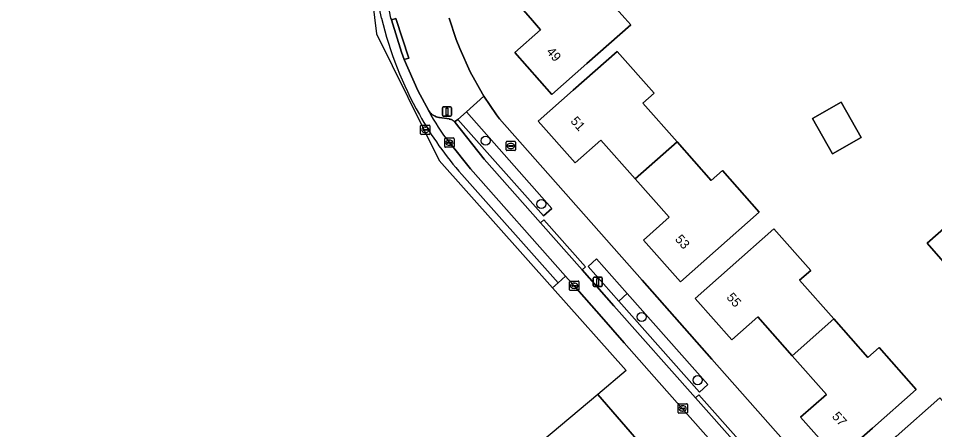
# Model space of a CAD drawing. Extents: x 157320 to 158835, y 386650 to 388491.
# Drawn here: x 157596.1 to 157694.4, y 387955.8 to 388000 of the extents above; entities that cross this region are included whole.
import ezdxf

# ---------------------------------------------------------------- set-up
doc = ezdxf.new("R2010")
doc.units = 0
for name, color, linetype in [('IMGEO_Boom', 7, 'Continuous'), ('IMGEO_Brandkraan', 7, 'Continuous'), ('IMGEO_Erf', 7, 'Continuous'), ('IMGEO_Groenvoorziening', 7, 'Continuous'), ('IMGEO_Haag', 7, 'Continuous'), ('IMGEO_Kolk', 7, 'Continuous'), ('IMGEO_Lichtmast', 7, 'Continuous'), ('IMGEO_Pand', 7, 'Continuous'), ('IMGEO_Pand_nummerreeks', 7, 'Continuous'), ('IMGEO_Parkeervlak_open', 7, 'Continuous'), ('IMGEO_Rijbaan_lokaal_open', 7, 'Continuous'), ('IMGEO_Rioolput', 7, 'Continuous'), ('IMGEO_Voetpad_open', 7, 'Continuous')]:
    doc.layers.add(name, color=color, linetype=linetype)

msp = doc.modelspace()

# ---------------------------------------------------------------- linework, layer by layer
at = {"layer": 'IMGEO_Boom'}
for centre in [(157646.218, 387986.852), (157652.199, 387980.06), (157662.947, 387967.937), (157668.941, 387961.156)]:
    msp.add_circle(centre, 0.489, dxfattribs=at)
at = {"layer": 'IMGEO_Brandkraan'}
for p, q in [((157648.423, 387985.863), (157648.423, 387986.715)), ((157648.498, 387986.789), (157649.35, 387986.789)), ((157648.911, 387986.569), (157648.936, 387986.569)), ((157649.424, 387986.715), (157649.424, 387985.863)), ((157649.35, 387985.789), (157648.498, 387985.789)), ((157648.682, 387986.283), (157648.682, 387986.295)), ((157649.12, 387986.246), (157648.722, 387986.246)), ((157648.725, 387986.332), (157649.123, 387986.332)), ((157648.934, 387986.009), (157648.909, 387986.009)), ((157649.166, 387986.295), (157649.166, 387986.283))]:
    msp.add_line(p, q, dxfattribs=at)
for points in [[(157648.423, 387985.863), (157648.423, 387986.715)], [(157648.498, 387986.789), (157649.35, 387986.789)], [(157649.424, 387986.715), (157649.424, 387985.863)], [(157649.35, 387985.789), (157648.498, 387985.789)]]:
    msp.add_lwpolyline(points, dxfattribs=at)
for centre, radius, start, end in [((157648.5, 387986.713), 0.0765, 91.55205, 178.44795), ((157648.5, 387986.713), 0.0765, 91.55205, 178.44795), ((157649.348, 387986.713), 0.0765, 1.55205, 88.44795), ((157649.348, 387986.713), 0.0765, 1.55205, 88.44795), ((157648.5, 387985.865), 0.0765, 181.55205, 268.44795), ((157648.5, 387985.865), 0.0765, 181.55205, 268.44795), ((157648.722, 387986.292), 0.0403, 85.87752, 175.75265), ((157648.719, 387986.282), 0.0366, 178.93798, 274.71019), ((157649.123, 387986.289), 0.043, 264.86636, 352.45326), ((157649.127, 387986.294), 0.0386, 1.73085, 96.63898), ((157649.348, 387985.865), 0.0765, 271.55205, 358.44795), ((157649.348, 387985.865), 0.0765, 271.55205, 358.44795)]:
    msp.add_arc(centre, radius, start, end, dxfattribs=at)
for centre, major_axis, ratio, start_param, end_param in [((157648.91, 387986.289), (-0.387, 0.002), 0.722429, 4.712389, 7.853982), ((157648.935, 387986.289), (-0.39, 0.002), 0.717154, 1.570796, 4.712389)]:
    msp.add_ellipse(centre, major_axis=major_axis, ratio=ratio, start_param=start_param, end_param=end_param, dxfattribs=at)
at = {"layer": 'IMGEO_Erf'}
for points in [[(157653.31, 387991.83), (157649.35, 387996.31), (157652.11, 387998.74), (157651.014, 388000), (157648.38, 388003.03), (157652.119, 388006.35), (157652.84, 388006.99), (157656.615, 388002.72), (157657.814, 388003.78), (157661.155, 388000), (157661.768, 387999.307), (157657.057, 387995.142)], [(157664.273, 387991.941), (157663.075, 387990.882), (157666.742, 387986.736), (157670.409, 387982.591), (157671.606, 387983.65), (157675.558, 387979.183), (157670.856, 387975.023), (157667.11, 387971.71), (157663.14, 387976.19), (157665.905, 387978.634), (157662.245, 387982.774), (157658.585, 387986.914), (157655.82, 387984.47), (157651.86, 387988.95), (157655.606, 387992.263), (157660.308, 387996.423)], [(157684.334, 387990.984), (157686.48, 387987.211), (157683.404, 387985.462), (157681.258, 387989.235)], [(157697.866, 387975.149), (157695.786, 387973.31), (157693.538, 387975.854), (157695.617, 387977.692)], [(157692.368, 387960.16), (157687.676, 387956.012), (157683.93, 387952.7), (157679.97, 387957.17), (157682.75, 387959.621), (157679.087, 387963.775), (157675.417, 387967.937), (157672.63, 387965.48), (157668.67, 387969.93), (157672.417, 387973.242), (157677.131, 387977.41), (157681.083, 387972.94), (157679.877, 387971.875), (157683.538, 387967.734), (157687.205, 387963.586), (157688.403, 387964.645)], [(157698.887, 387954.793), (157697.691, 387953.734), (157701.466, 387949.474), (157700.725, 387948.821), (157696.972, 387945.516), (157693.226, 387949.773), (157690.45, 387947.33), (157686.49, 387951.8), (157690.233, 387955.117), (157694.92, 387959.27)]]:
    msp.add_lwpolyline(points, close=True, dxfattribs=at)
msp.add_lwpolyline([(157642.318, 388000), (157643.055, 387997.732), (157643.452, 387996.734), (157644.551, 387994.249), (157645.867, 387991.873), (157646.038, 387991.62), (157647.391, 387989.623), (157647.711, 387989.201), (157662.988, 387971.872), (157670.456, 387963.401), (157707.087, 387921.94)], dxfattribs=at)
at = {"layer": 'IMGEO_Groenvoorziening'}
for points in [[(157652.414, 387978.774), (157653.312, 387979.564), (157644.166, 387989.949), (157643.256, 387989.142)], [(157661.405, 387970.445), (157658.117, 387974.164), (157657.219, 387973.367), (157660.515, 387969.642)], [(157660.515, 387969.642), (157669.148, 387959.883), (157670.036, 387960.683), (157661.405, 387970.445)]]:
    msp.add_lwpolyline(points, close=True, dxfattribs=at)
at = {"layer": 'IMGEO_Haag'}
msp.add_lwpolyline([(157652.414, 387978.774), (157653.312, 387979.564), (157644.166, 387989.949), (157643.256, 387989.142)], close=True, dxfattribs=at)
at = {"layer": 'IMGEO_Kolk'}
for p, q in [((157641.829, 387986.22), (157641.829, 387987.072)), ((157641.904, 387987.146), (157642.756, 387987.146)), ((157642.088, 387986.64), (157642.088, 387986.652)), ((157642.526, 387986.603), (157642.128, 387986.603)), ((157642.131, 387986.689), (157642.529, 387986.689)), ((157642.317, 387986.926), (157642.342, 387986.926)), ((157642.572, 387986.652), (157642.572, 387986.64)), ((157642.83, 387987.072), (157642.83, 387986.22)), ((157642.756, 387986.146), (157641.904, 387986.146)), ((157642.34, 387986.366), (157642.315, 387986.366)), ((157655.292, 387971.784), (157656.144, 387971.784)), ((157655.217, 387970.858), (157655.217, 387971.71)), ((157655.476, 387971.278), (157655.476, 387971.29)), ((157655.914, 387971.241), (157655.516, 387971.241)), ((157655.519, 387971.327), (157655.917, 387971.327)), ((157655.728, 387971.004), (157655.703, 387971.004)), ((157655.705, 387971.564), (157655.73, 387971.564)), ((157655.96, 387971.29), (157655.96, 387971.278)), ((157656.218, 387971.71), (157656.218, 387970.858)), ((157656.144, 387970.784), (157655.292, 387970.784)), ((157666.842, 387957.693), (157666.842, 387958.545)), ((157666.917, 387958.619), (157667.769, 387958.619)), ((157667.101, 387958.113), (157667.101, 387958.125)), ((157667.539, 387958.076), (157667.141, 387958.076)), ((157667.144, 387958.162), (157667.542, 387958.162)), ((157667.33, 387958.399), (157667.355, 387958.399)), ((157667.585, 387958.125), (157667.585, 387958.113)), ((157667.843, 387958.545), (157667.843, 387957.693)), ((157667.769, 387957.619), (157666.917, 387957.619)), ((157667.353, 387957.839), (157667.328, 387957.839))]:
    msp.add_line(p, q, dxfattribs=at)
for points in [[(157641.829, 387986.22), (157641.829, 387987.072)], [(157641.904, 387987.146), (157642.756, 387987.146)], [(157642.83, 387987.072), (157642.83, 387986.22)], [(157642.756, 387986.146), (157641.904, 387986.146)], [(157655.292, 387971.784), (157656.144, 387971.784)], [(157655.217, 387970.858), (157655.217, 387971.71)], [(157656.218, 387971.71), (157656.218, 387970.858)], [(157656.144, 387970.784), (157655.292, 387970.784)], [(157666.842, 387957.693), (157666.842, 387958.545)], [(157666.917, 387958.619), (157667.769, 387958.619)], [(157667.843, 387958.545), (157667.843, 387957.693)], [(157667.769, 387957.619), (157666.917, 387957.619)]]:
    msp.add_lwpolyline(points, dxfattribs=at)
for centre, radius, start, end in [((157641.906, 387987.07), 0.0765, 91.55205, 178.44795), ((157641.906, 387987.07), 0.0765, 91.55205, 178.44795), ((157642.128, 387986.649), 0.0403, 85.87752, 175.75265), ((157642.125, 387986.639), 0.0366, 178.93798, 274.71019), ((157642.529, 387986.646), 0.043, 264.86636, 352.45326), ((157642.533, 387986.651), 0.0386, 1.73085, 96.63898), ((157642.754, 387987.07), 0.0765, 1.55205, 88.44795), ((157642.754, 387987.07), 0.0765, 1.55205, 88.44795), ((157641.906, 387986.222), 0.0765, 181.55205, 268.44795), ((157641.906, 387986.222), 0.0765, 181.55205, 268.44795), ((157642.754, 387986.222), 0.0765, 271.55205, 358.44795), ((157642.754, 387986.222), 0.0765, 271.55205, 358.44795), ((157655.294, 387971.708), 0.0765, 91.55205, 178.44795), ((157655.294, 387971.708), 0.0765, 91.55205, 178.44795), ((157656.142, 387971.708), 0.0765, 1.55205, 88.44795), ((157656.142, 387971.708), 0.0765, 1.55205, 88.44795), ((157655.294, 387970.86), 0.0765, 181.55205, 268.44795), ((157655.294, 387970.86), 0.0765, 181.55205, 268.44795), ((157655.516, 387971.287), 0.0403, 85.87752, 175.75265), ((157655.513, 387971.277), 0.0366, 178.93798, 274.71019), ((157655.917, 387971.284), 0.043, 264.86636, 352.45326), ((157655.921, 387971.289), 0.0386, 1.73085, 96.63898), ((157656.142, 387970.86), 0.0765, 271.55205, 358.44795), ((157656.142, 387970.86), 0.0765, 271.55205, 358.44795), ((157666.919, 387958.543), 0.0765, 91.55205, 178.44795), ((157666.919, 387958.543), 0.0765, 91.55205, 178.44795), ((157667.141, 387958.122), 0.0403, 85.87752, 175.75265), ((157667.138, 387958.112), 0.0366, 178.93798, 274.71019), ((157667.542, 387958.119), 0.043, 264.86636, 352.45326), ((157667.546, 387958.124), 0.0386, 1.73085, 96.63898), ((157667.767, 387958.543), 0.0765, 1.55205, 88.44795), ((157667.767, 387958.543), 0.0765, 1.55205, 88.44795), ((157666.919, 387957.695), 0.0765, 181.55205, 268.44795), ((157666.919, 387957.695), 0.0765, 181.55205, 268.44795), ((157667.767, 387957.695), 0.0765, 271.55205, 358.44795), ((157667.767, 387957.695), 0.0765, 271.55205, 358.44795)]:
    msp.add_arc(centre, radius, start, end, dxfattribs=at)
for centre, major_axis, ratio, start_param, end_param in [((157642.316, 387986.646), (-0.387, 0.002), 0.722429, 4.712389, 7.853982), ((157642.341, 387986.646), (-0.39, 0.002), 0.717154, 1.570796, 4.712389), ((157655.704, 387971.284), (-0.387, 0.002), 0.722429, 4.712389, 7.853982), ((157655.729, 387971.284), (-0.39, 0.002), 0.717154, 1.570796, 4.712389), ((157667.329, 387958.119), (-0.387, 0.002), 0.722429, 4.712389, 7.853982), ((157667.354, 387958.119), (-0.39, 0.002), 0.717154, 1.570796, 4.712389)]:
    msp.add_ellipse(centre, major_axis=major_axis, ratio=ratio, start_param=start_param, end_param=end_param, dxfattribs=at)
at = {"layer": 'IMGEO_Lichtmast'}
for p, q in [((157641.681, 387990.48), (157642.471, 387990.48)), ((157642.471, 387990.48), (157641.681, 387990.48)), ((157641.581, 387989.58), (157641.581, 387990.38)), ((157641.581, 387990.38), (157641.581, 387989.58)), ((157642.471, 387989.48), (157641.681, 387989.48)), ((157641.681, 387989.48), (157642.471, 387989.48)), ((157642.571, 387990.38), (157642.571, 387989.58)), ((157642.571, 387989.58), (157642.571, 387990.38)), ((157657.738, 387971.306), (157657.738, 387972.106)), ((157657.738, 387972.106), (157657.738, 387971.306)), ((157657.838, 387972.206), (157658.628, 387972.206)), ((157658.628, 387972.206), (157657.838, 387972.206)), ((157658.728, 387972.106), (157658.728, 387971.306)), ((157658.728, 387971.306), (157658.728, 387972.106)), ((157658.628, 387971.206), (157657.838, 387971.206)), ((157657.838, 387971.206), (157658.628, 387971.206))]:
    msp.add_line(p, q, dxfattribs=at)
for points in [[(157642.001, 387990.355), (157642.151, 387990.355), (157642.151, 387989.605), (157642.001, 387989.605), (157642.001, 387990.355)], [(157658.158, 387972.081), (157658.308, 387972.081), (157658.308, 387971.331), (157658.158, 387971.331), (157658.158, 387972.081)]]:
    msp.add_lwpolyline(points, dxfattribs=at)
for centre, start, end in [((157641.681, 387990.38), 90, 180), ((157641.681, 387990.38), 90, 180), ((157642.471, 387990.38), 0, 90), ((157642.471, 387990.38), 360, 90), ((157641.681, 387989.58), 180, 270), ((157641.681, 387989.58), 180, 270), ((157642.471, 387989.58), 270, 0), ((157642.471, 387989.58), 270, 0), ((157657.838, 387972.106), 90, 180), ((157657.838, 387972.106), 90, 180), ((157658.628, 387972.106), 0, 90), ((157658.628, 387972.106), 360, 90), ((157657.838, 387971.306), 180, 270), ((157657.838, 387971.306), 180, 270), ((157658.628, 387971.306), 270, 0), ((157658.628, 387971.306), 270, 0)]:
    msp.add_arc(centre, 0.1, start, end, dxfattribs=at)
at = {"layer": 'IMGEO_Pand'}
for points in [[(157661.155, 388000), (157657.814, 388003.78), (157656.615, 388002.72), (157652.84, 388006.99), (157652.119, 388006.35), (157648.38, 388003.03), (157651.014, 388000), (157652.11, 387998.74), (157649.35, 387996.31), (157653.31, 387991.83), (157657.057, 387995.142), (157661.768, 387999.307)], [(157662.245, 387982.774), (157666.742, 387986.736), (157663.075, 387990.882), (157664.273, 387991.941), (157660.308, 387996.423), (157655.606, 387992.263), (157651.86, 387988.95), (157655.82, 387984.47), (157658.585, 387986.914)], [(157686.48, 387987.211), (157684.334, 387990.984), (157681.258, 387989.235), (157683.404, 387985.462)], [(157662.245, 387982.774), (157665.905, 387978.634), (157663.14, 387976.19), (157667.11, 387971.71), (157670.856, 387975.023), (157675.558, 387979.183), (157671.606, 387983.65), (157670.409, 387982.591), (157666.742, 387986.736)], [(157693.538, 387975.854), (157695.786, 387973.31), (157697.866, 387975.149), (157695.617, 387977.692)], [(157679.087, 387963.775), (157683.538, 387967.734), (157679.877, 387971.875), (157681.083, 387972.94), (157677.131, 387977.41), (157672.417, 387973.242), (157668.67, 387969.93), (157672.63, 387965.48), (157675.417, 387967.937)], [(157679.087, 387963.775), (157682.75, 387959.621), (157679.97, 387957.17), (157683.93, 387952.7), (157687.676, 387956.012), (157692.368, 387960.16), (157688.403, 387964.645), (157687.205, 387963.586), (157683.538, 387967.734)], [(157700.725, 387948.821), (157701.466, 387949.474), (157697.691, 387953.734), (157698.887, 387954.793), (157694.92, 387959.27), (157690.233, 387955.117), (157686.49, 387951.8), (157690.45, 387947.33), (157693.226, 387949.773), (157696.972, 387945.516)]]:
    msp.add_lwpolyline(points, close=True, dxfattribs=at)
at = {"layer": 'IMGEO_Parkeervlak_open'}
for points in [[(157673.241, 387954.129), (157668.705, 387959.26), (157659.963, 387969.144), (157656.566, 387972.984), (157652.084, 387978.057), (157646.066, 387984.863), (157642.946, 387988.808), (157642.895, 387988.873), (157642.838, 387988.933), (157642.776, 387988.988), (157642.71, 387989.037), (157642.639, 387989.08), (157642.565, 387989.116), (157642.487, 387989.146), (157642.408, 387989.169), (157642.327, 387989.184), (157642.304, 387989.187), (157641.273, 387989.345), (157641.215, 387989.354), (157641.07, 387989.386), (157640.929, 387989.43), (157640.793, 387989.487), (157640.662, 387989.555), (157640.538, 387989.636), (157640.421, 387989.727), (157640.313, 387989.828), (157640.215, 387989.938), (157640.126, 387990.056)], [(157642.329, 387986.645), (157644.588, 387983.852), (157654.777, 387972.312), (157655.717, 387971.283), (157658.64, 387967.952), (157661.077, 387965.175), (157664.836, 387960.918), (157692.554, 387929.58)]]:
    msp.add_lwpolyline(points, dxfattribs=at)
msp.add_arc((157656.923, 387998.487), 18.794, 206.65489, 219.05803, dxfattribs=at)
at = {"layer": 'IMGEO_Rijbaan_lokaal_open'}
for points in [[(157635.066, 388000), (157634.828, 388001.06), (157633.615, 388017.419), (157630.501, 388060.041), (157628.873, 388082.424), (157628.788, 388082.423), (157633.009, 388010.637), (157634.522, 387998.317), (157641.25, 387984.74), (157653.402, 387971.074)], [(157640.126, 387990.056), (157638.958, 387992.251), (157637.499, 387995.577), (157637.202, 387996.369), (157636.118, 387999.83), (157636.073, 388000), (157635.921, 388000.76), (157635.419, 388007.505), (157635.136, 388011.286), (157635.102, 388011.754), (157634.682, 388017.482), (157633.177, 388037.612), (157632.929, 388041.05), (157631.848, 388056.005), (157631.539, 388059.799), (157631.476, 388061.035), (157630.269, 388077.559), (157629.993, 388081.341)], [(157643.674, 387983.228), (157653.979, 387971.603), (157654.777, 387972.312), (157644.588, 387983.852), (157642.329, 387986.645)], [(157653.402, 387971.074), (157653.979, 387971.603), (157643.674, 387983.228)], [(157706.662, 387913.516), (157702.855, 387917.891), (157697.2, 387924.308), (157692.693, 387929.423), (157692.554, 387929.58), (157664.836, 387960.918), (157661.077, 387965.175), (157658.64, 387967.952), (157655.717, 387971.283), (157654.777, 387972.312), (157653.979, 387971.603), (157653.402, 387971.074), (157661.301, 387962.19), (157658.238, 387959.617)], [(157663.311, 387953.76), (157658.238, 387959.617), (157554.626, 387872.571), (157543.925, 387864.194)], [(157658.238, 387959.617), (157663.311, 387953.76)]]:
    msp.add_lwpolyline(points, dxfattribs=at)
for centre, radius, start, end in [((157674.163, 388009.343), 40.198, 193.44057, 209.33323), ((157674.163, 388009.343), 40.198, 193.44057, 209.33323), ((157670.5, 388007.079), 35.895, 209.04609, 221.64017), ((157670.5, 388007.079), 35.895, 209.04609, 221.64017), ((157656.923, 387998.487), 18.794, 206.65489, 219.05803)]:
    msp.add_arc(centre, radius, start, end, dxfattribs=at)
at = {"layer": 'IMGEO_Rioolput'}
for p, q in [((157639.328, 387988.522), (157640.18, 387988.522)), ((157639.253, 387987.596), (157639.253, 387988.448)), ((157640.18, 387987.522), (157639.328, 387987.522)), ((157639.512, 387988.016), (157639.512, 387988.028)), ((157639.95, 387987.979), (157639.552, 387987.979)), ((157639.555, 387988.065), (157639.953, 387988.065)), ((157639.764, 387987.742), (157639.739, 387987.742)), ((157639.741, 387988.302), (157639.766, 387988.302)), ((157639.996, 387988.028), (157639.996, 387988.016)), ((157640.254, 387988.448), (157640.254, 387987.596))]:
    msp.add_line(p, q, dxfattribs=at)
for points in [[(157639.328, 387988.522), (157640.18, 387988.522)], [(157639.253, 387987.596), (157639.253, 387988.448)], [(157640.18, 387987.522), (157639.328, 387987.522)], [(157640.254, 387988.448), (157640.254, 387987.596)]]:
    msp.add_lwpolyline(points, dxfattribs=at)
for centre, radius, start, end in [((157639.33, 387988.446), 0.0765, 91.55205, 178.44795), ((157639.33, 387988.446), 0.0765, 91.55205, 178.44795), ((157640.178, 387988.446), 0.0765, 1.55205, 88.44795), ((157640.178, 387988.446), 0.0765, 1.55205, 88.44795), ((157639.33, 387987.598), 0.0765, 181.55205, 268.44795), ((157639.33, 387987.598), 0.0765, 181.55205, 268.44795), ((157639.552, 387988.025), 0.0403, 85.87752, 175.75265), ((157639.549, 387988.015), 0.0366, 178.93798, 274.71019), ((157639.953, 387988.022), 0.043, 264.86636, 352.45326), ((157639.957, 387988.027), 0.0386, 1.73085, 96.63898), ((157640.178, 387987.598), 0.0765, 271.55205, 358.44795), ((157640.178, 387987.598), 0.0765, 271.55205, 358.44795)]:
    msp.add_arc(centre, radius, start, end, dxfattribs=at)
for centre, major_axis, ratio, start_param, end_param in [((157639.74, 387988.022), (-0.387, 0.002), 0.722429, 4.712389, 7.853982), ((157639.765, 387988.022), (-0.39, 0.002), 0.717154, 1.570796, 4.712389)]:
    msp.add_ellipse(centre, major_axis=major_axis, ratio=ratio, start_param=start_param, end_param=end_param, dxfattribs=at)
at = {"layer": 'IMGEO_Voetpad_open'}
for points in [[(157636.073, 388000), (157636.118, 387999.83), (157636.593, 387999.984), (157637.973, 387995.731), (157637.499, 387995.577), (157638.958, 387992.251), (157640.126, 387990.056), (157640.215, 387989.938), (157640.313, 387989.828), (157640.421, 387989.727), (157640.538, 387989.636), (157640.662, 387989.555), (157640.793, 387989.487), (157640.929, 387989.43), (157641.07, 387989.386), (157641.215, 387989.354), (157641.273, 387989.345), (157642.304, 387989.187), (157642.327, 387989.184), (157642.408, 387989.169), (157642.487, 387989.146), (157642.565, 387989.116), (157642.639, 387989.08), (157642.71, 387989.037), (157642.776, 387988.988), (157642.838, 387988.933), (157642.895, 387988.873), (157643.256, 387989.142), (157644.166, 387989.949), (157646.038, 387991.62), (157645.867, 387991.873), (157644.551, 387994.249), (157643.452, 387996.734), (157643.055, 387997.732), (157642.318, 388000)], [(157670.456, 387963.401), (157662.988, 387971.872), (157647.711, 387989.201), (157647.391, 387989.623), (157646.038, 387991.62), (157644.166, 387989.949), (157653.312, 387979.564), (157652.414, 387978.774), (157643.256, 387989.142), (157642.895, 387988.873), (157642.946, 387988.808), (157646.066, 387984.863), (157652.084, 387978.057), (157652.445, 387978.377), (157656.939, 387973.315), (157656.566, 387972.984), (157659.963, 387969.144), (157668.705, 387959.26), (157669.077, 387959.591), (157673.627, 387954.472)], [(157710.833, 387917.049), (157711.159, 387917.332), (157707.087, 387921.94), (157670.456, 387963.401)]]:
    msp.add_lwpolyline(points, dxfattribs=at)
for points in [[(157637.499, 387995.577), (157637.973, 387995.731), (157636.593, 387999.984), (157636.118, 387999.83), (157637.202, 387996.369)], [(157656.566, 387972.984), (157656.939, 387973.315), (157652.445, 387978.377), (157652.084, 387978.057)], [(157669.148, 387959.883), (157660.515, 387969.642), (157657.219, 387973.367), (157658.117, 387974.164), (157661.405, 387970.445), (157670.036, 387960.683)], [(157673.241, 387954.129), (157673.627, 387954.472), (157669.077, 387959.591), (157668.705, 387959.26)]]:
    msp.add_lwpolyline(points, close=True, dxfattribs=at)

# ---------------------------------------------------------------- texts
at = {"layer": 'IMGEO_Pand_nummerreeks'}
for s, rotation, p in [('49', 311.47439, (157652.671, 387996.358)), ('51', 311.47439, (157655.255, 387988.914)), ('53', 311.5461, (157666.462, 387976.24)), ('55', 311.66549, (157671.983, 387969.997)), ('57', 311.53793, (157683.288, 387957.225))]:
    msp.add_text(s, height=1, rotation=rotation, dxfattribs=at).set_placement(p)

doc.saveas('drawing.dxf')
